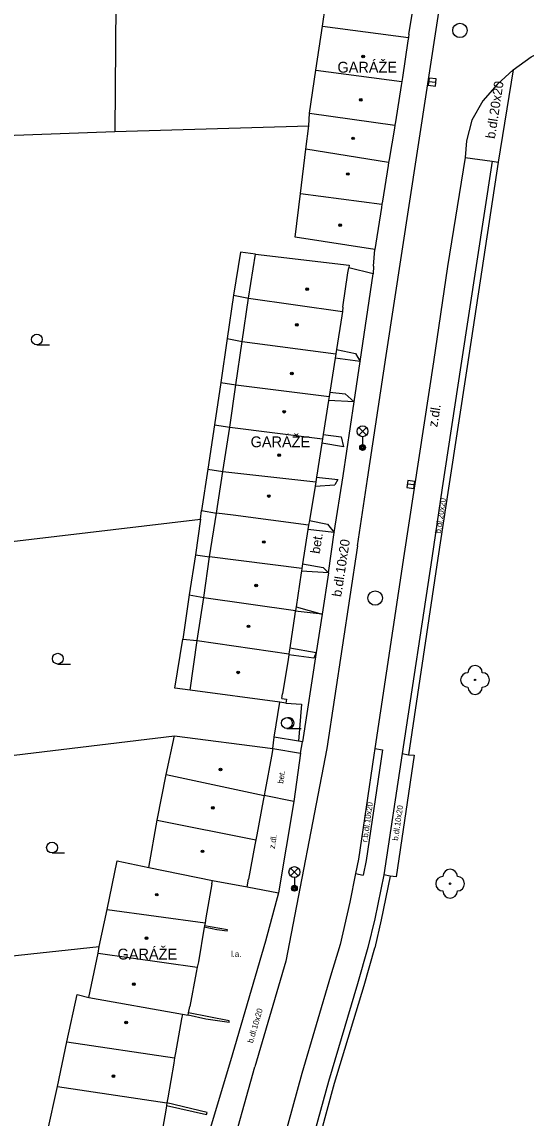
# Model space of a CAD drawing. Extents: x -600309 to -598967, y -1161267 to -1160292.
# Drawn here: x -599091 to -599056.1, y -1160546.7 to -1160470.8 of the extents above; entities that cross this region are included whole.
import ezdxf

# ---------------------------------------------------------------- set-up
doc = ezdxf.new("R2010")
doc.units = 0
for name, color, linetype in [('Level 10', 7, 'Continuous'), ('Level 11', 7, 'Continuous'), ('Level 22', 7, 'Continuous'), ('Level 27', 7, 'Continuous'), ('Level 33', 7, 'Continuous'), ('Level 36', 7, 'Continuous'), ('Level 39', 7, 'Continuous'), ('Level 40', 7, 'Continuous'), ('Level 41', 7, 'Continuous'), ('Level 5', 7, 'Continuous'), ('Level 51', 7, 'Continuous'), ('Level 54', 7, 'Continuous'), ('Level 6', 7, 'Continuous'), ('Level 7', 7, 'Continuous'), ('Level 8', 7, 'Continuous')]:
    doc.layers.add(name, color=color, linetype=linetype)

msp = doc.modelspace()

# ---------------------------------------------------------------- linework, layer by layer
at = {"layer": 'Level 10'}
for points in [[(-599067.75, -1160507.11), (-599067.05, -1160502.5), (-599065.76, -1160493.93), (-599063.6, -1160479.78), (-599060.64, -1160460.51), (-599059.21, -1160451.17), (-599059.07, -1160450.28), (-599057.44, -1160439.79), (-599057.27, -1160439), (-599057.25, -1160438.88)], [(-599056.97, -1160474.15), (-599055.73, -1160473.25), (-599054.36, -1160472.59), (-599053.4, -1160472.38)], [(-599056.97, -1160474.15), (-599058.09, -1160475.17)], [(-599058.09, -1160475.17), (-599059.08, -1160476.29), (-599059.83, -1160477.63), (-599060.2, -1160479.06), (-599060.3, -1160480.21)], [(-599060.3, -1160480.21), (-599058.44, -1160480.47), (-599060.6, -1160494.63), (-599061.88, -1160503.08), (-599062.61, -1160507.95), (-599064.66, -1160521.49)], [(-599067.75, -1160507.11), (-599069.88, -1160521.15), (-599072.72, -1160535.87)], [(-599064.66, -1160521.49), (-599065.93, -1160529.89), (-599066.56, -1160532.94), (-599067.03, -1160534.91), (-599067.76, -1160537.43), (-599069.77, -1160544.19), (-599071.61, -1160550.9)], [(-599072.72, -1160535.87), (-599074.87, -1160543.18)], [(-599076.89, -1160550.64), (-599076.72, -1160549.88), (-599074.87, -1160543.18)]]:
    msp.add_lwpolyline(points, dxfattribs=at)
at = {"layer": 'Level 11'}
for points in [[(-599056.97, -1160474.15), (-599058.02, -1160480.53)], [(-599060.3, -1160480.21), (-599061.53, -1160487.77), (-599062.49, -1160494.37), (-599064.51, -1160507.64), (-599066.55, -1160521.15), (-599066.62, -1160521.59), (-599067.68, -1160528.81), (-599067.88, -1160529.79), (-599068.29, -1160531.77), (-599068.96, -1160534.7), (-599069.62, -1160536.91), (-599071.6, -1160543.64), (-599073.48, -1160550.46)], [(-599058.02, -1160480.53), (-599060.16, -1160494.68)], [(-599058.44, -1160480.47), (-599058.02, -1160480.53)], [(-599069.77, -1160508.98), (-599069.36, -1160506.18), (-599068.74, -1160502.26), (-599067.99, -1160497.13), (-599067.57, -1160494.34), (-599066.66, -1160488.28)], [(-599069.21, -1160493.52), (-599067.88, -1160493.8), (-599067.57, -1160494.34), (-599069.3, -1160494.11)], [(-599060.16, -1160494.68), (-599061.45, -1160503.12), (-599062.2, -1160507.97)], [(-599069.67, -1160496.46), (-599068.61, -1160496.58), (-599067.99, -1160497.13)], [(-599067.99, -1160497.13), (-599069.76, -1160497.05)], [(-599070.12, -1160499.39), (-599068.89, -1160499.55), (-599068.71, -1160500.26), (-599070.23, -1160500)], [(-599070.59, -1160502.36), (-599069.11, -1160502.52), (-599069.31, -1160502.88)], [(-599070.69, -1160502.98), (-599069.31, -1160502.88)], [(-599071.08, -1160505.36), (-599069.82, -1160505.61), (-599069.36, -1160506.18), (-599071.19, -1160505.98)], [(-599071.55, -1160508.35), (-599070.13, -1160508.6), (-599069.77, -1160508.98), (-599071.63, -1160508.85)], [(-599062.2, -1160507.97), (-599064.23, -1160521.57)], [(-599069.77, -1160508.98), (-599070.2, -1160511.83), (-599070.62, -1160514.49)], [(-599072, -1160511.32), (-599070.2, -1160511.83), (-599072.06, -1160511.64)], [(-599070.77, -1160514.88), (-599072.51, -1160514.65)], [(-599072.44, -1160514.18), (-599070.62, -1160514.49)], [(-599070.62, -1160514.49), (-599071.57, -1160520.67)], [(-599070.62, -1160514.49), (-599070.77, -1160514.88)], [(-599072.71, -1160518), (-599071.62, -1160518.08)], [(-599071.62, -1160518.08), (-599071.83, -1160520.63)], [(-599071.83, -1160520.63), (-599073.51, -1160520.35)], [(-599071.57, -1160520.67), (-599071.83, -1160520.63)], [(-599071.69, -1160521.47), (-599071.57, -1160520.67)], [(-599071.69, -1160521.47), (-599072.15, -1160524.8), (-599073.23, -1160531.13), (-599074.11, -1160534.49), (-599076.54, -1160542.76), (-599078.79, -1160550.21), (-599078.9, -1160550.65), (-599079.18, -1160550.56)], [(-599073.61, -1160521.14), (-599071.69, -1160521.47)], [(-599066.03, -1160521.23), (-599067.16, -1160528.9), (-599067.36, -1160529.9)], [(-599066.55, -1160521.15), (-599066.03, -1160521.23)], [(-599064.23, -1160521.57), (-599063.83, -1160521.6), (-599065.08, -1160530.02), (-599065.49, -1160529.97), (-599065.93, -1160529.89)], [(-599064.66, -1160521.49), (-599064.23, -1160521.57)], [(-599072.15, -1160524.8), (-599074.22, -1160524.39)], [(-599067.88, -1160529.79), (-599067.36, -1160529.9)], [(-599065.49, -1160529.97), (-599066.12, -1160533.01), (-599066.55, -1160534.94)], [(-599075.4, -1160530.72), (-599073.23, -1160531.13)], [(-599076.77, -1160533.79), (-599077.48, -1160533.7), (-599078.36, -1160533.52)], [(-599076.77, -1160533.79), (-599076.75, -1160533.7), (-599078.34, -1160533.41)], [(-599072.7, -1160557.66), (-599071.16, -1160551.02), (-599069.34, -1160544.32), (-599067.3, -1160537.54), (-599066.55, -1160534.94)], [(-599076.64, -1160540.12), (-599078.26, -1160539.89), (-599079.48, -1160539.61)], [(-599076.64, -1160540.12), (-599076.63, -1160539.99), (-599079.45, -1160539.45)], [(-599080.97, -1160545.85), (-599078.21, -1160546.48)], [(-599078.21, -1160546.48), (-599078.17, -1160546.35), (-599080.94, -1160545.68)]]:
    msp.add_lwpolyline(points, dxfattribs=at)
at = {"layer": 'Level 22'}
for centre in [(-599059.61, -1160516.39), (-599061.34, -1160530.5)]:
    msp.add_circle(centre, 0.05, dxfattribs=at)
for centre, start, end in [((-599059.61, -1160515.89), 0, 180), ((-599060.11, -1160516.39), 90, 270), ((-599059.11, -1160516.39), 270, 90), ((-599059.61, -1160516.89), 180, 0), ((-599061.34, -1160530), 0, 180), ((-599061.84, -1160530.5), 90, 270), ((-599060.84, -1160530.5), 270, 90), ((-599061.34, -1160531), 180, 0)]:
    msp.add_arc(centre, 0.5, start, end, dxfattribs=at)
at = {"layer": 'Level 27'}
for p, q in [((-599062.3316, -1160475.0286), (-599062.8284, -1160474.9714)), ((-599063.8119, -1160502.8906), (-599064.3081, -1160502.8294))]:
    msp.add_line(p, q, dxfattribs=at)
for points in [[(-599062.303, -1160474.7803), (-599062.7997, -1160474.723), (-599062.857, -1160475.2197), (-599062.3603, -1160475.277)], [(-599063.7813, -1160502.6425), (-599064.2775, -1160502.5813), (-599064.3387, -1160503.0775), (-599063.8425, -1160503.1387)]]:
    msp.add_lwpolyline(points, close=True, dxfattribs=at)
for centre in [(-599060.66, -1160471.42), (-599066.53, -1160510.72)]:
    msp.add_circle(centre, 0.5, dxfattribs=at)
at = {"layer": 'Level 33'}
for p, q in [((-599067.665, -1160499.44), (-599067.135, -1160498.91)), ((-599067.665, -1160498.91), (-599067.135, -1160499.44)), ((-599067.4, -1160499.55), (-599067.4, -1160500.3)), ((-599072.385, -1160529.96), (-599071.855, -1160529.43)), ((-599072.385, -1160529.43), (-599071.855, -1160529.96)), ((-599072.12, -1160530.07), (-599072.12, -1160530.82))]:
    msp.add_line(p, q, dxfattribs=at)
for centre, radius in [((-599067.4, -1160499.175), 0.375), ((-599067.4, -1160500.3), 0.2), ((-599067.4, -1160500.3), 0.1445), ((-599067.4, -1160500.3), 0.0876), ((-599072.12, -1160529.695), 0.375), ((-599072.12, -1160530.82), 0.2), ((-599072.12, -1160530.82), 0.1445), ((-599072.12, -1160530.82), 0.0876)]:
    msp.add_circle(centre, radius, dxfattribs=at)
at = {"layer": 'Level 36'}
for p, q in [((-599089.95, -1160493.195), (-599089.075, -1160493.195)), ((-599088.5, -1160515.295), (-599087.625, -1160515.295)), ((-599072.64, -1160519.755), (-599071.64, -1160519.755)), ((-599088.9, -1160528.375), (-599088.025, -1160528.375))]:
    msp.add_line(p, q, dxfattribs=at)
for centre in [(-599089.9501, -1160492.8199), (-599088.5001, -1160514.9199), (-599072.64, -1160519.3796), (-599088.9001, -1160527.9999)]:
    msp.add_circle(centre, 0.375, dxfattribs=at)
msp.add_arc((-599072.515, -1160519.3796), 0.375, 260.405931, 99.594069, dxfattribs=at)
at = {"layer": 'Level 39'}
for centre, radius in [((-599067.36, -1160473.2199), 0.09), ((-599067.36, -1160473.2199), 0.0398), ((-599067.53, -1160476.23), 0.09), ((-599067.53, -1160476.23), 0.0398), ((-599068.06, -1160478.89), 0.09), ((-599068.06, -1160478.89), 0.0398), ((-599068.42, -1160481.36), 0.09), ((-599068.42, -1160481.36), 0.0398), ((-599068.95, -1160484.9), 0.09), ((-599068.95, -1160484.9), 0.0398), ((-599071.24, -1160489.33), 0.09), ((-599071.24, -1160489.33), 0.0398), ((-599071.95, -1160491.8), 0.09), ((-599071.95, -1160491.8), 0.0398), ((-599072.3, -1160495.17), 0.09), ((-599072.3, -1160495.17), 0.0398), ((-599072.83, -1160497.82), 0.09), ((-599072.83, -1160497.82), 0.0398), ((-599073.18, -1160500.83), 0.09), ((-599073.18, -1160500.83), 0.0398), ((-599073.89, -1160503.6599), 0.09), ((-599073.89, -1160503.6599), 0.0398), ((-599074.24, -1160506.84), 0.09), ((-599074.24, -1160506.84), 0.0398), ((-599074.77, -1160509.85), 0.09), ((-599074.77, -1160509.85), 0.0398), ((-599075.3, -1160512.68), 0.09), ((-599075.3, -1160512.68), 0.0398), ((-599076.01, -1160515.87), 0.09), ((-599076.01, -1160515.87), 0.0398), ((-599077.24, -1160522.59), 0.09), ((-599077.24, -1160522.59), 0.0398), ((-599077.77, -1160525.25), 0.09), ((-599077.77, -1160525.25), 0.0398), ((-599078.48, -1160528.26), 0.09), ((-599078.48, -1160528.26), 0.0398), ((-599081.65, -1160531.26), 0.09), ((-599081.65, -1160531.26), 0.0398), ((-599082.36, -1160534.27), 0.09), ((-599082.36, -1160534.27), 0.0398), ((-599083.24, -1160537.46), 0.09), ((-599083.24, -1160537.46), 0.0398), ((-599083.77, -1160540.11), 0.09), ((-599083.77, -1160540.11), 0.0398), ((-599084.65, -1160543.83), 0.09), ((-599084.65, -1160543.83), 0.0398)]:
    msp.add_circle(centre, radius, dxfattribs=at)
at = {"layer": 'Level 5'}
for points in [[(-599070.18, -1160471.12), (-599069.75, -1160468.25)], [(-599070.64, -1160474.18), (-599070.18, -1160471.12)], [(-599070.18, -1160471.12), (-599064.23, -1160471.91)], [(-599064.19, -1160471.67), (-599064.23, -1160471.91), (-599064.27, -1160472.15)], [(-599071.08, -1160477.15), (-599070.64, -1160474.18)], [(-599070.64, -1160474.18), (-599064.69, -1160474.96)], [(-599064.64, -1160474.67), (-599064.69, -1160474.96), (-599064.74, -1160475.24)], [(-599071.12, -1160478.03), (-599071.08, -1160477.15)], [(-599071.08, -1160477.15), (-599065.17, -1160477.97)], [(-599071.32, -1160479.64), (-599071.12, -1160478.03)], [(-599065.13, -1160477.74), (-599065.17, -1160477.97), (-599065.2, -1160478.19)], [(-599071.7, -1160482.71), (-599071.32, -1160479.64)], [(-599065.6, -1160480.57), (-599071.32, -1160479.64)], [(-599065.55, -1160480.36), (-599065.6, -1160480.57), (-599065.64, -1160480.77)], [(-599072.07, -1160485.74), (-599071.7, -1160482.71)], [(-599071.7, -1160482.71), (-599066.06, -1160483.46)], [(-599066.02, -1160483.23), (-599066.06, -1160483.46), (-599066.1, -1160483.69)], [(-599066.56, -1160486.59), (-599072.07, -1160485.74)], [(-599066.48, -1160486.15), (-599066.56, -1160486.59)], [(-599075.29, -1160489.96), (-599074.81, -1160486.92)], [(-599074.81, -1160486.92), (-599068.33, -1160487.67)], [(-599068.41, -1160488.21), (-599068.36, -1160487.86)], [(-599068.33, -1160487.67), (-599068.36, -1160487.86)], [(-599075.74, -1160492.95), (-599075.29, -1160489.96)], [(-599075.29, -1160489.96), (-599068.8, -1160490.87)], [(-599068.76, -1160490.57), (-599068.8, -1160490.87), (-599068.84, -1160491.17)], [(-599076.17, -1160495.95), (-599075.74, -1160492.95)], [(-599075.74, -1160492.95), (-599069.26, -1160493.82)], [(-599069.21, -1160493.52), (-599069.26, -1160493.82), (-599069.3, -1160494.11)], [(-599076.59, -1160498.9), (-599076.17, -1160495.95)], [(-599076.17, -1160495.95), (-599069.72, -1160496.76)], [(-599069.67, -1160496.46), (-599069.72, -1160496.76), (-599069.76, -1160497.05)], [(-599077.07, -1160501.95), (-599076.59, -1160498.9)], [(-599076.59, -1160498.9), (-599070.18, -1160499.7)], [(-599070.12, -1160499.39), (-599070.18, -1160499.7), (-599070.23, -1160500)], [(-599077.52, -1160504.84), (-599077.07, -1160501.95)], [(-599077.07, -1160501.95), (-599070.64, -1160502.67)], [(-599070.59, -1160502.36), (-599070.64, -1160502.67), (-599070.69, -1160502.98)], [(-599077.99, -1160507.87), (-599077.52, -1160504.84)], [(-599076.37, -1160504.98), (-599077.52, -1160504.84)], [(-599071.14, -1160505.67), (-599076.37, -1160504.98)], [(-599071.08, -1160505.36), (-599071.14, -1160505.67), (-599071.19, -1160505.98)], [(-599078.39, -1160510.68), (-599077.99, -1160507.87)], [(-599071.6, -1160508.67), (-599077.99, -1160507.87)], [(-599071.55, -1160508.35), (-599071.6, -1160508.67), (-599071.63, -1160508.85), (-599071.65, -1160508.98)], [(-599078.84, -1160513.67), (-599078.39, -1160510.68)], [(-599078.39, -1160510.68), (-599072.05, -1160511.58)], [(-599072, -1160511.32), (-599072.05, -1160511.58), (-599072.06, -1160511.64), (-599072.09, -1160511.84)], [(-599079.33, -1160517.1), (-599078.84, -1160513.67)], [(-599078.84, -1160513.67), (-599072.5, -1160514.58)], [(-599072.44, -1160514.18), (-599072.5, -1160514.58), (-599072.51, -1160514.65), (-599072.56, -1160514.98)], [(-599072.71, -1160518), (-599073.12, -1160517.94), (-599079.33, -1160517.1)], [(-599072.99, -1160517.67), (-599072.94, -1160517.36)], [(-599072.99, -1160517.67), (-599072.67, -1160517.72)], [(-599072.67, -1160517.72), (-599072.71, -1160518)], [(-599081, -1160522.95), (-599080.42, -1160520.27)], [(-599080.42, -1160520.27), (-599073.61, -1160521.14)], [(-599073.61, -1160521.14), (-599073.71, -1160521.67)], [(-599081.61, -1160526.11), (-599081, -1160522.95)], [(-599081, -1160522.95), (-599074.22, -1160524.39)], [(-599074.15, -1160524.03), (-599074.22, -1160524.39), (-599074.28, -1160524.75)], [(-599082.19, -1160529.37), (-599081.61, -1160526.11)], [(-599081.61, -1160526.11), (-599074.79, -1160527.46)], [(-599074.72, -1160527.11), (-599074.79, -1160527.46), (-599074.85, -1160527.81)], [(-599085.08, -1160532.28), (-599084.38, -1160528.9099)], [(-599084.38, -1160528.9099), (-599082.19, -1160529.37)], [(-599082.19, -1160529.37), (-599077.79, -1160530.28)], [(-599077.83, -1160530.5), (-599077.79, -1160530.28)], [(-599077.79, -1160530.28), (-599075.4, -1160530.72)], [(-599075.4, -1160530.72), (-599075.29, -1160530.19)], [(-599085.63, -1160534.86), (-599085.08, -1160532.28)], [(-599085.08, -1160532.28), (-599078.3, -1160533.2)], [(-599078.24, -1160532.87), (-599078.3, -1160533.2), (-599078.34, -1160533.41), (-599078.36, -1160533.52)], [(-599085.71, -1160535.31), (-599085.63, -1160534.86)], [(-599086.36, -1160538.39), (-599085.71, -1160535.31)], [(-599085.71, -1160535.31), (-599078.85, -1160536.28)], [(-599078.77, -1160535.9), (-599078.85, -1160536.28), (-599078.93, -1160536.65)], [(-599087.87, -1160541.46), (-599087.1599, -1160538.18)], [(-599087.1599, -1160538.18), (-599086.36, -1160538.39)], [(-599086.36, -1160538.39), (-599079.87, -1160539.54)], [(-599079.87, -1160539.54), (-599079.48, -1160539.61), (-599079.45, -1160539.45), (-599079.35, -1160539.01)], [(-599079.87, -1160539.54), (-599079.94, -1160539.86)], [(-599088.53, -1160544.55), (-599087.87, -1160541.46)], [(-599087.87, -1160541.46), (-599080.41, -1160542.57)], [(-599080.35, -1160542.22), (-599080.41, -1160542.57), (-599080.47, -1160542.92)], [(-599089.23, -1160547.77), (-599088.53, -1160544.55)], [(-599088.53, -1160544.55), (-599080.94, -1160545.68)], [(-599080.88, -1160545.32), (-599080.94, -1160545.68), (-599080.97, -1160545.85), (-599081, -1160546.04)]]:
    msp.add_lwpolyline(points, dxfattribs=at)
at = {"layer": 'Level 51'}
for points in [[(-599084.54, -1160478.42), (-599071.12, -1160478.03)], [(-599103.5, -1160479.12), (-599084.54, -1160478.42)], [(-599075.84, -1160486.77), (-599076.34, -1160489.76)], [(-599074.81, -1160486.92), (-599075.84, -1160486.77)], [(-599076.34, -1160489.76), (-599076.77, -1160492.75)], [(-599076.34, -1160489.76), (-599075.29, -1160489.96)], [(-599076.77, -1160492.75), (-599077.2199, -1160495.8)], [(-599076.77, -1160492.75), (-599075.74, -1160492.95)], [(-599077.2199, -1160495.8), (-599077.65, -1160498.73)], [(-599077.2199, -1160495.8), (-599076.17, -1160495.95)], [(-599077.65, -1160498.73), (-599078.12, -1160501.79)], [(-599077.65, -1160498.73), (-599076.59, -1160498.9)], [(-599078.12, -1160501.79), (-599078.55, -1160504.67)], [(-599078.12, -1160501.79), (-599077.07, -1160501.95)], [(-599078.63, -1160505.25), (-599078.55, -1160504.67)], [(-599078.55, -1160504.67), (-599077.52, -1160504.84)], [(-599096.39, -1160507.37), (-599078.63, -1160505.25)], [(-599078.63, -1160505.25), (-599078.9699, -1160507.73)], [(-599078.9699, -1160507.73), (-599079.4099, -1160510.5)], [(-599078.9699, -1160507.73), (-599077.99, -1160507.87)], [(-599079.4099, -1160510.5), (-599079.85, -1160513.56)], [(-599079.4099, -1160510.5), (-599078.39, -1160510.68)], [(-599080.4, -1160516.96), (-599079.85, -1160513.56)], [(-599079.85, -1160513.56), (-599078.84, -1160513.67)], [(-599079.33, -1160517.1), (-599080.4, -1160516.96)], [(-599096.71, -1160522.2199), (-599080.42, -1160520.27)], [(-599091.86, -1160535.52), (-599085.63, -1160534.86)]]:
    msp.add_lwpolyline(points, dxfattribs=at)
at = {"layer": 'Level 54'}
msp.add_lwpolyline([(-599084.48, -1160468.62), (-599084.49, -1160469.53), (-599084.54, -1160478.42)], dxfattribs=at)
at = {"layer": 'Level 6'}
for points in [[(-599064.19, -1160471.67), (-599063.78, -1160469.19)], [(-599064.27, -1160472.15), (-599064.64, -1160474.67)], [(-599064.74, -1160475.24), (-599065.13, -1160477.74)], [(-599065.2, -1160478.19), (-599065.55, -1160480.36)], [(-599065.64, -1160480.77), (-599066.02, -1160483.23)], [(-599066.1, -1160483.69), (-599066.48, -1160486.15)], [(-599068.76, -1160490.57), (-599068.41, -1160488.21)], [(-599068.84, -1160491.17), (-599069.21, -1160493.52)], [(-599069.3, -1160494.11), (-599069.67, -1160496.46)], [(-599069.76, -1160497.05), (-599070.12, -1160499.39)], [(-599070.23, -1160500), (-599070.59, -1160502.36)], [(-599070.69, -1160502.98), (-599071.08, -1160505.36)], [(-599071.19, -1160505.98), (-599071.55, -1160508.35)], [(-599071.65, -1160508.98), (-599072, -1160511.32)], [(-599072.09, -1160511.84), (-599072.44, -1160514.18)], [(-599072.56, -1160514.98), (-599072.94, -1160517.36)], [(-599073.71, -1160521.67), (-599074.15, -1160524.03)], [(-599074.28, -1160524.75), (-599074.72, -1160527.11)], [(-599074.85, -1160527.81), (-599075.29, -1160530.19)], [(-599077.83, -1160530.5), (-599078.24, -1160532.87)], [(-599078.36, -1160533.52), (-599078.77, -1160535.9)], [(-599078.93, -1160536.65), (-599079.35, -1160539.01)], [(-599079.94, -1160539.86), (-599080.35, -1160542.22)], [(-599080.47, -1160542.92), (-599080.88, -1160545.32)], [(-599081, -1160546.04), (-599081.41, -1160548.43)]]:
    msp.add_lwpolyline(points, dxfattribs=at)
at = {"layer": 'Level 7'}
for points in [[(-599066.65, -1160487.74), (-599066.66, -1160488.28), (-599068.36, -1160487.86)], [(-599073.51, -1160520.35), (-599073.12, -1160517.94)]]:
    msp.add_lwpolyline(points, dxfattribs=at)
at = {"layer": 'Level 8'}
for points in [[(-599066.65, -1160487.74), (-599066.56, -1160486.59)], [(-599073.61, -1160521.14), (-599073.51, -1160520.35)]]:
    msp.add_lwpolyline(points, dxfattribs=at)

# ---------------------------------------------------------------- texts
at = {"layer": 'Level 40'}
for s, height, rotation, p in [('b.dl.20x20', 0.65, 81.295331, (-599058.24, -1160478.95)), ('z.dl.', 0.65, 81, (-599062.23, -1160498.92)), ('b.dl.20x20', 0.4, 81.295331, (-599061.99, -1160506.27)), ('bet.', 0.65, 81.012364, (-599070.37, -1160507.69)), ('b.dl.10x20', 0.65, 81.295331, (-599068.88, -1160510.67)), ('bet.', 0.4, 81.012364, (-599072.9, -1160523.59)), ('r.b.dl.10x20', 0.400002, 81.633603, (-599067.08, -1160527.65)), ('b.dl.10x20', 0.4, 81.555769, (-599064.95, -1160527.54)), ('z.dl.', 0.4, 81.012364, (-599073.48, -1160528.1)), ('b.dl.10x20', 0.4, 73.610458, (-599075, -1160541.57))]:
    msp.add_text(s, height=height, rotation=rotation, dxfattribs=at).set_placement(p)
msp.add_text('l.a.', height=0.4, dxfattribs=at).set_placement((-599076.51, -1160535.57))
at = {"layer": 'Level 41'}
for p in [(-599069.14, -1160474.34), (-599075.15, -1160500.28), (-599084.36, -1160535.75)]:
    msp.add_text('GARÁŽE', height=0.75, dxfattribs=at).set_placement(p)

doc.saveas('drawing.dxf')
